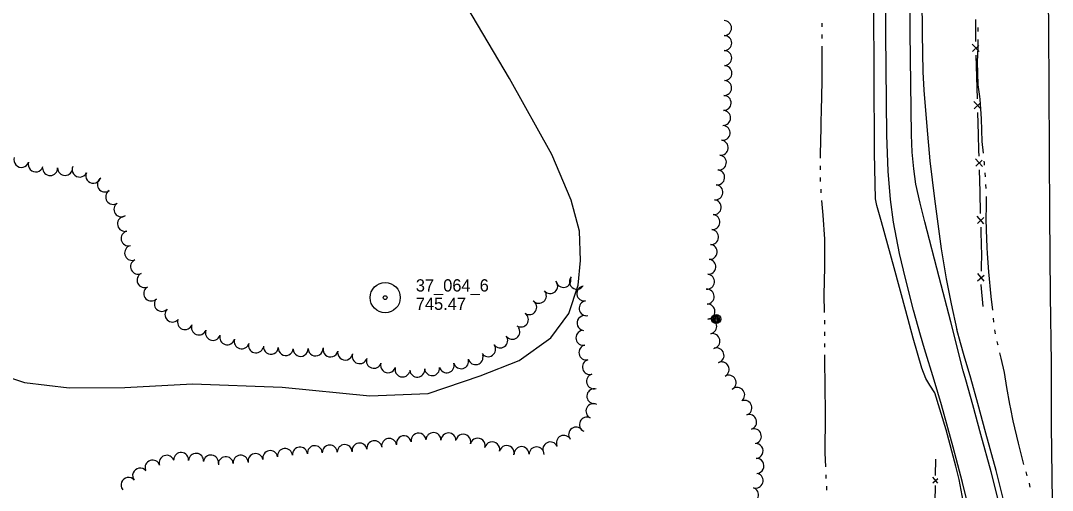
# Model space of a CAD drawing. Extents: x 589250 to 1188077, y 162953 to 363065.
# Drawn here: x 593723 to 594227, y 164288 to 164518 of the extents above; entities that cross this region are included whole.
import ezdxf

# ---------------------------------------------------------------- set-up
doc = ezdxf.new("R2010")
doc.units = 0
for name, color, linetype in [('E_DWY', 7, 'Continuous'), ('E_FEN_P', 7, 'Continuous'), ('E_LAND_TreeLine_P', 7, 'Continuous'), ('E_MAP_PassPoints', 7, 'Continuous'), ('E_MISCPROP', 7, 'Continuous'), ('E_RDWY', 7, 'Continuous'), ('E_RDWY_C_and_G', 7, 'Continuous'), ('E_RDWY_Gravel', 7, 'Continuous'), ('E_WTR_FlowLine', 7, 'Continuous')]:
    doc.layers.add(name, color=color, linetype=linetype)

msp = doc.modelspace()

# ---------------------------------------------------------------- linework, layer by layer
at = {"layer": 'E_DWY'}
for p, q in [((593961.79, 164489.76), (593936.38, 164532.73)), ((593982.42, 164452.59), (593961.79, 164489.76)), ((593991.86, 164430.24), (593982.42, 164452.59)), ((593996.04, 164414.98), (593991.86, 164430.24)), ((593996.46, 164400.72), (593996.04, 164414.98)), ((593995.27, 164388.6), (593996.46, 164400.72)), ((593990.85, 164374.64), (593995.27, 164388.6)), ((593981.97, 164362.74), (593990.85, 164374.64)), ((593966.48, 164351.74), (593981.97, 164362.74)), ((593947.37, 164344.16), (593966.48, 164351.74)), ((593698.58, 164349.42), (593724.52, 164340.95)), ((593724.52, 164340.95), (593746.34, 164338.29)), ((593921.92, 164335.51), (593947.37, 164344.16)), ((593746.34, 164338.29), (593773.58, 164338.43)), ((593773.58, 164338.43), (593806.69, 164340.27)), ((593806.69, 164340.27), (593850.44, 164338.69)), ((593850.44, 164338.69), (593893.4, 164334.45)), ((593893.4, 164334.45), (593921.92, 164335.51))]:
    msp.add_line(p, q, dxfattribs=at)
at = {"layer": 'E_FEN_P'}
for p, q in [((594189.93, 164507.85), (594189.86, 164518.58)), ((594191.52, 164502.9), (594188.16, 164506.55)), ((594188.27, 164502.98), (594191.37, 164505.88)), ((594190.38, 164490.48), (594190.07, 164501.21)), ((594190.7, 164479.76), (594190.38, 164490.48)), ((594192.34, 164474.81), (594188.98, 164478.45)), ((594189.09, 164474.89), (594192.19, 164477.79)), ((594191.2, 164462.39), (594190.89, 164473.12)), ((594191.44, 164454.4), (594191.2, 164462.39)), ((594191.51, 164451.67), (594191.44, 164454.4)), ((594193.15, 164446.72), (594189.79, 164450.37)), ((594189.89, 164446.8), (594193, 164449.7)), ((594191.99, 164434.3), (594191.69, 164445.03)), ((594192.28, 164423.58), (594191.99, 164434.3)), ((594193.92, 164418.63), (594190.57, 164422.27)), ((594190.66, 164418.71), (594193.77, 164421.61)), ((594192.76, 164406.21), (594192.47, 164416.94)), ((594192.63, 164395.48), (594192.78, 164405.59)), ((594192.78, 164405.59), (594192.76, 164406.21)), ((594190.81, 164390.69), (594194.04, 164393.45)), ((594194.06, 164390.47), (594190.86, 164394.25)), ((594192.53, 164388.7), (594192.53, 164388.84)), ((594193.5, 164378.15), (594192.53, 164388.7)), ((594170.22, 164295.47), (594170.35, 164303.47)), ((594168.85, 164291.89), (594171.26, 164293.95)), ((594171.28, 164291.72), (594168.89, 164294.55)), ((594170, 164282.5), (594170.13, 164290.51))]:
    msp.add_line(p, q, dxfattribs=at)
at = {"layer": 'E_LAND_TreeLine_P'}
for centre, start, end in [((594066.74, 164514.38), 270.4776, 90.4776), ((594066.8, 164507.05), 270.4776, 90.4776), ((594066.86, 164499.73), 270.4776, 90.4776), ((594066.92, 164492.4), 270.4776, 90.4776), ((594066.78, 164485.08), 268.1437, 88.1437), ((594066.54, 164477.75), 268.1437, 88.1437), ((594066.3, 164470.43), 268.1437, 88.1437), ((594066.01, 164463.11), 262.9689, 82.9689), ((594065.11, 164455.84), 262.9689, 82.9689), ((594064.21, 164448.57), 262.9689, 82.9689), ((593722.95, 164449.88), 162.4405, 342.4405), ((593729.93, 164447.67), 162.4405, 342.4405), ((593751.44, 164445.15), 155.1061, 335.1061), ((593736.98, 164445.9), 180.3389, 0.3389), ((593744.3, 164445.94), 180.3389, 0.3389), ((593758.08, 164442.06), 155.1061, 335.1061), ((594063.36, 164441.3), 263.4639, 83.4639), ((593763.77, 164437.87), 123.5619, 303.5619), ((594062.52, 164434.02), 263.4639, 83.4639), ((593767.82, 164431.77), 123.5619, 303.5619), ((593771.86, 164425.67), 123.5619, 303.5619), ((594061.7, 164426.74), 264.8284, 84.8284), ((593773.62, 164418.57), 103.7659, 283.7659), ((594061.04, 164419.44), 264.8284, 84.8284), ((593775.36, 164411.46), 103.7659, 283.7659), ((594060.38, 164412.15), 264.8284, 84.8284), ((593777.1, 164404.34), 103.7659, 283.7659), ((594059.72, 164404.85), 264.8284, 84.8284), ((594059.06, 164397.55), 264.8284, 84.8284), ((593779.98, 164397.64), 115.7285, 295.7285), ((593783.16, 164391.04), 115.7285, 295.7285), ((593988.13, 164391.11), 192.5567, 12.5567), ((593994.7, 164390.28), 140.4852, 320.4852), ((594058.4, 164390.26), 264.8284, 84.8284), ((593786.43, 164384.51), 135.2023, 315.2023), ((593981.67, 164388.15), 220.765, 40.765), ((593998.37, 164384.5), 98.7961, 278.7961), ((594058.25, 164382.95), 273.0351, 93.0351), ((593791.63, 164379.36), 135.2023, 315.2023), ((593976.13, 164383.37), 220.765, 40.765), ((593796.82, 164374.2), 135.2023, 315.2023), ((593971.43, 164377.84), 236.0158, 56.0158), ((593999.49, 164377.26), 98.7961, 278.7961), ((594058.64, 164375.64), 273.0351, 93.0351), ((593802.96, 164370.49), 158.8375, 338.8375), ((593967.33, 164371.77), 236.0158, 56.0158), ((593998.43, 164370.02), 81.4956, 261.4956), ((594059.5, 164368.39), 282.047, 102.047), ((593809.79, 164367.84), 158.8375, 338.8375), ((593816.61, 164365.2), 158.8375, 338.8375), ((593963.15, 164365.78), 215.8573, 35.8573), ((593997.9, 164362.79), 101.5974, 281.5974), ((593823.61, 164363.07), 164.0999, 344.0999), ((593830.66, 164361.07), 164.0999, 344.0999), ((593957.22, 164361.49), 215.8573, 35.8573), ((594061.03, 164361.22), 282.047, 102.047), ((593837.7, 164359.06), 164.0999, 344.0999), ((593844.99, 164358.41), 175.0167, 355.0167), ((593852.28, 164357.78), 175.0167, 355.0167), ((593859.58, 164357.39), 181.6711, 1.6711), ((593866.9, 164357.6), 181.6711, 1.6711), ((593874.16, 164357.1), 167.9349, 347.9349), ((593881.32, 164355.57), 167.9349, 347.9349), ((593951.28, 164357.2), 215.8573, 35.8573), ((593999.38, 164355.62), 101.5974, 281.5974), ((594063.06, 164354.19), 288.2781, 108.2781), ((593888.41, 164353.8), 162.0173, 342.0173), ((593895.37, 164351.54), 162.0173, 342.0173), ((593938.1, 164351.35), 195.7074, 15.7074), ((593945.15, 164353.33), 195.7074, 15.7074), ((594001.07, 164348.51), 106.0919, 286.0919), ((594065.56, 164347.32), 297.785, 117.785), ((593902.36, 164349.35), 163.7432, 343.7432), ((593909.39, 164347.3), 163.7432, 343.7432), ((593916.61, 164347.26), 185.2475, 5.2475), ((593923.9, 164347.93), 185.2475, 5.2475), ((593931.05, 164349.37), 195.7074, 15.7074), ((594003.1, 164341.47), 106.0919, 286.0919), ((594068.97, 164340.84), 297.785, 117.785), ((594003.27, 164334.22), 87.2724, 267.2724), ((594073.17, 164334.86), 307.0882, 127.0882), ((594002.82, 164326.93), 64.1967, 244.1967), ((594076.7, 164328.54), 288.4214, 108.4214), ((593999.64, 164320.34), 64.1967, 244.1967), ((594079.01, 164321.59), 288.4214, 108.4214), ((593917.27, 164312.52), 10.3237, 190.3237), ((593924.55, 164312.77), 358.4913, 178.4913), ((593931.87, 164312.58), 358.4913, 178.4913), ((593939.12, 164311.92), 345.2111, 165.2111), ((593994.35, 164315.49), 36.2634, 216.2634), ((594081.33, 164314.64), 288.4214, 108.4214), ((593873.8, 164306.66), 1.6711, 181.6711), ((593881.12, 164306.87), 1.6711, 181.6711), ((593888.39, 164307.66), 8.9081, 188.9081), ((593895.62, 164308.8), 8.9081, 188.9081), ((593902.85, 164309.93), 8.9081, 188.9081), ((593910.06, 164311.2), 10.3237, 190.3237), ((593946.2, 164310.05), 345.2111, 165.2111), ((593953.28, 164308.2), 345.9625, 165.9625), ((593981.73, 164308.18), 25.8989, 205.8989), ((593988.32, 164311.38), 25.8989, 205.8989), ((594082.18, 164307.41), 273.4068, 93.4068), ((593794.02, 164301.65), 18.8697, 198.8697), ((593801.09, 164303), 356.772, 176.772), ((593808.4, 164302.59), 356.772, 176.772), ((593815.67, 164301.76), 352.6985, 172.6985), ((593830.22, 164301.67), 5.662, 185.662), ((593837.49, 164302.5), 11.1335, 191.1335), ((593844.68, 164303.91), 11.1335, 191.1335), ((593851.91, 164304.96), 5.4852, 185.4852), ((593859.2, 164305.66), 5.4852, 185.4852), ((593866.49, 164306.36), 5.4852, 185.4852), ((593960.39, 164306.43), 345.9625, 165.9625), ((593967.65, 164305.87), 359.0686, 179.0686), ((593974.97, 164305.76), 359.0686, 179.0686), ((593787.09, 164299.28), 18.8697, 198.8697), ((593822.94, 164300.95), 5.662, 185.662), ((594082.61, 164300.1), 273.4068, 93.4068), ((593781, 164295.41), 39.1473, 219.1473), ((594082.15, 164292.89), 252.6745, 72.6745), ((593775.32, 164290.79), 39.1473, 219.1473), ((594079.97, 164285.9), 252.6745, 72.6745)]:
    msp.add_arc(centre, 3.66, start, end, dxfattribs=at)
at = {"layer": 'E_MAP_PassPoints'}
for radius in [7.38, 7.38, 7.38, 0.945, 0.945, 0.945]:
    msp.add_circle((593900.92, 164382.47), radius, dxfattribs=at)
at = {"layer": 'E_MISCPROP'}
for radius in [2.23, 1.67, 1.12, 0.558]:
    msp.add_circle((594062.87, 164371.98), radius, dxfattribs=at)
at = {"layer": 'E_RDWY'}
for p, q in [((594145.9, 164511.34), (594145.83, 164534.14)), ((594157.85, 164512.15), (594157.7, 164533.05)), ((594146.35, 164461.91), (594145.9, 164511.34)), ((594158.43, 164462.09), (594157.85, 164512.15)), ((594146.97, 164444.38), (594146.35, 164461.91)), ((594158.82, 164453.71), (594158.43, 164462.09)), ((594159.51, 164445.49), (594158.82, 164453.71)), ((594148.15, 164430.57), (594146.97, 164444.38)), ((594160.61, 164438.05), (594159.51, 164445.49)), ((594162.61, 164428.73), (594160.61, 164438.05)), ((594149.71, 164419.33), (594148.15, 164430.57)), ((594164.99, 164419.53), (594162.61, 164428.73)), ((594152.62, 164404.02), (594149.71, 164419.33)), ((594172.02, 164392.5), (594164.99, 164419.53)), ((594155.52, 164391.91), (594152.62, 164404.02)), ((594159.42, 164376.3), (594155.52, 164391.91)), ((594177.7, 164370.6), (594172.02, 164392.5)), ((594162.81, 164364.17), (594159.42, 164376.3)), ((594183.74, 164346.68), (594177.7, 164370.6)), ((594164.84, 164357.33), (594162.81, 164364.17)), ((594169.52, 164342.03), (594164.84, 164357.33)), ((594173.07, 164330.08), (594169.52, 164342.03)), ((594178.89, 164309.31), (594173.07, 164330.08)), ((594183.38, 164291.97), (594178.89, 164309.31)), ((594187.54, 164274.92), (594183.38, 164291.97))]:
    msp.add_line(p, q, dxfattribs=at)
at = {"layer": 'E_RDWY_C_and_G'}
for p, q in [((594182.45, 164360.41), (594180.68, 164366.81)), ((594184.22, 164353.98), (594182.45, 164360.41)), ((594187.41, 164342.99), (594184.22, 164353.98)), ((594185, 164342.3), (594183.74, 164346.68)), ((594188.45, 164329.98), (594185, 164342.3)), ((594190.86, 164330.65), (594187.41, 164342.99)), ((594175.38, 164317.74), (594169.93, 164335.86)), ((594194.79, 164316.17), (594190.86, 164330.65)), ((594192.38, 164315.51), (594188.45, 164329.98)), ((594180.12, 164300.06), (594175.38, 164317.74)), ((594197.39, 164297.28), (594192.38, 164315.51)), ((594199.81, 164297.92), (594194.79, 164316.17)), ((594181.79, 164293.43), (594180.12, 164300.06)), ((594202.32, 164277.76), (594197.39, 164297.28)), ((594204.75, 164278.35), (594199.81, 164297.92))]:
    msp.add_line(p, q, dxfattribs=at)
at = {"layer": 'E_RDWY_Gravel'}
for p, q in [((594163.26, 164542.32), (594163.67, 164511.52)), ((594225.57, 164512.91), (594225.31, 164541.67)), ((594140.26, 164492.59), (594139.97, 164523.72)), ((594225.79, 164485.75), (594225.57, 164512.91)), ((594163.67, 164511.52), (594164, 164493.04)), ((594140.38, 164453.21), (594140.26, 164492.59)), ((594164, 164493.04), (594164.47, 164484.04)), ((594164.47, 164484.04), (594165.89, 164466.22)), ((594226.01, 164453.1), (594225.79, 164485.75)), ((594165.89, 164466.22), (594167.49, 164449.46)), ((594140.87, 164430.89), (594140.38, 164453.21)), ((594226.1, 164423.23), (594226.01, 164453.1)), ((594167.49, 164449.46), (594169.71, 164430.88)), ((594141.5, 164427.63), (594140.87, 164430.89)), ((594143.74, 164419.58), (594141.5, 164427.63)), ((594169.71, 164430.88), (594172.92, 164406.35)), ((594226.48, 164383.49), (594226.1, 164423.23)), ((594149.93, 164397.02), (594143.74, 164419.58)), ((594172.92, 164406.35), (594175.36, 164391.71)), ((594155.67, 164376.04), (594149.93, 164397.02)), ((594175.36, 164391.71), (594177.93, 164379.41)), ((594226.87, 164350.51), (594226.48, 164383.49)), ((594159.21, 164362.66), (594155.67, 164376.04)), ((594177.93, 164379.41), (594180.58, 164366.78)), ((594163.48, 164348.01), (594159.21, 164362.66)), ((594165.47, 164342.85), (594163.48, 164348.01)), ((594227.03, 164319.66), (594226.87, 164350.51)), ((594167.4, 164339.61), (594165.47, 164342.85)), ((594169.93, 164335.86), (594167.4, 164339.61)), ((594227.37, 164282.75), (594227.03, 164319.66)), ((594183.8, 164282.97), (594181.79, 164293.43))]:
    msp.add_line(p, q, dxfattribs=at)
at = {"layer": 'E_WTR_FlowLine'}
for p, q in [((594114.7, 164514.97), (594114.71, 164516.86)), ((594191.08, 164513.75), (594191.05, 164514.62)), ((594191.07, 164512.69), (594191.08, 164513.75)), ((594114.71, 164509.3), (594114.7, 164511.19)), ((594191.05, 164504.94), (594191.06, 164508.84)), ((594114.73, 164499.48), (594114.72, 164505.52)), ((594190.76, 164497.8), (594191.05, 164504.94)), ((594114.72, 164491.37), (594114.73, 164499.48)), ((594191.13, 164486.58), (594190.76, 164497.8)), ((594114.51, 164478.11), (594114.72, 164491.37)), ((594191.86, 164480.97), (594191.13, 164486.58)), ((594114.28, 164465.58), (594114.49, 164476.94)), ((594114.49, 164476.94), (594114.51, 164478.11)), ((594192.03, 164479.68), (594191.86, 164480.97)), ((594192.76, 164469.95), (594192.03, 164479.68)), ((594193.08, 164458.94), (594192.76, 164469.95)), ((594113.92, 164452.7), (594114.28, 164465.58)), ((594193.67, 164453.11), (594193.08, 164458.94)), ((594113.93, 164450.71), (594113.92, 164452.7)), ((594113.95, 164445.04), (594113.95, 164446.93)), ((594194.13, 164448.52), (594194.05, 164449.28)), ((594194.21, 164447.36), (594194.13, 164448.52)), ((594194.61, 164441.6), (594194.48, 164443.52)), ((594113.98, 164439.37), (594113.97, 164441.26)), ((594194.96, 164435.83), (594194.87, 164437.76)), ((594114.32, 164433.71), (594114.17, 164435.6)), ((594195.15, 164431.67), (594195.14, 164431.98)), ((594195.2, 164427.24), (594195.15, 164431.67)), ((594115.16, 164422.83), (594114.61, 164429.95)), ((594195.05, 164421.09), (594195.2, 164427.24)), ((594116, 164411.09), (594115.16, 164422.83)), ((594195.21, 164415.73), (594195.05, 164421.09)), ((594195.46, 164407.01), (594195.21, 164415.73)), ((594116.07, 164402.59), (594116, 164411.09)), ((594195.67, 164404.07), (594195.46, 164407.01)), ((594116.11, 164397.45), (594116.07, 164402.59)), ((594196.3, 164395.15), (594195.67, 164404.07)), ((594115.69, 164383.79), (594116.11, 164397.45)), ((594197.43, 164382.97), (594196.3, 164395.15)), ((594115.91, 164375.19), (594115.69, 164383.79)), ((594198.2, 164376.35), (594197.43, 164382.97)), ((594198.21, 164376.27), (594198.2, 164376.35)), ((594115.98, 164369.52), (594115.98, 164371.41)), ((594198.77, 164370.53), (594198.55, 164372.44)), ((594199.22, 164366.67), (594199.21, 164366.71)), ((594199.6, 164364.82), (594199.22, 164366.67)), ((594115.98, 164363.85), (594115.98, 164365.74)), ((594200.65, 164359.74), (594200.38, 164361.05)), ((594115.98, 164358.18), (594115.98, 164360.07)), ((594200.79, 164359.17), (594200.65, 164359.74)), ((594115.98, 164352.86), (594115.98, 164354.4)), ((594116.28, 164338.2), (594115.98, 164352.86)), ((594202.29, 164352.78), (594201.67, 164355.42)), ((594203.88, 164345.78), (594202.29, 164352.78)), ((594205.12, 164338.48), (594203.88, 164345.78)), ((594116.33, 164327), (594116.28, 164338.2)), ((594206.59, 164330.25), (594205.12, 164338.48)), ((594116.34, 164324.88), (594116.33, 164327)), ((594207.02, 164328.03), (594206.59, 164330.25)), ((594208.14, 164322.14), (594207.02, 164328.03)), ((594116.26, 164306.52), (594116.34, 164324.88)), ((594210.87, 164311.32), (594208.14, 164322.14)), ((594213.45, 164300.86), (594210.87, 164311.32)), ((594116.49, 164299.59), (594116.26, 164306.52)), ((594116.75, 164293.93), (594116.64, 164295.81)), ((594215.05, 164295.31), (594214.51, 164297.16)), ((594117.02, 164289.12), (594116.96, 164290.15)), ((594216.16, 164291.47), (594216.12, 164291.61)), ((594216.55, 164289.74), (594216.16, 164291.47)), ((594117.07, 164288.27), (594117.02, 164289.12))]:
    msp.add_line(p, q, dxfattribs=at)

# ---------------------------------------------------------------- texts
at = {"layer": 'E_MAP_PassPoints'}
for s, p in [('37_064_6', (593915.92, 164385.46)), ('37_064_6', (593915.92, 164385.46)), ('37_064_6', (593915.92, 164385.46)), ('745.47', (593915.92, 164376.46)), ('745.47', (593915.92, 164376.46)), ('745.47', (593915.92, 164376.46))]:
    msp.add_text(s, height=6, dxfattribs=at).set_placement(p)

doc.saveas('drawing.dxf')
